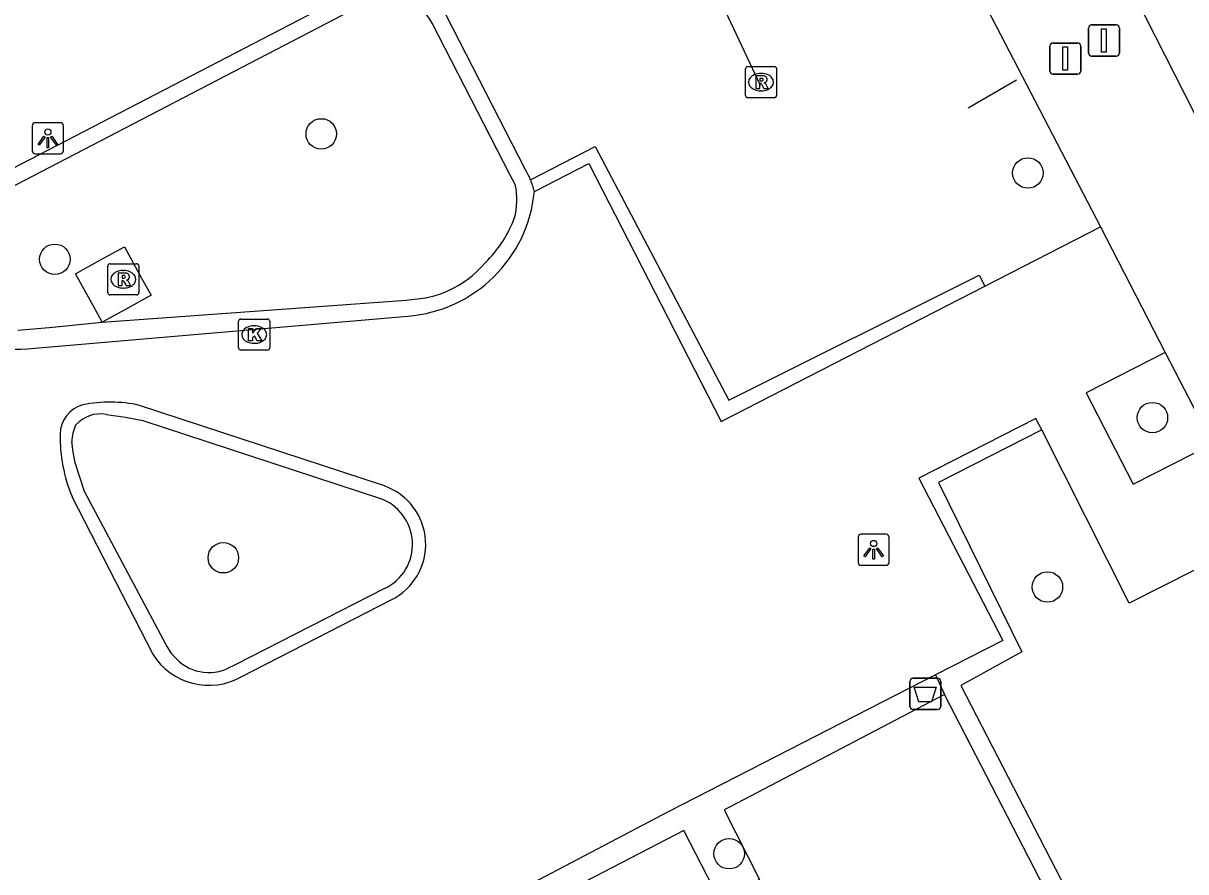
# Model space of a CAD drawing. Extents: x 158838 to 160074, y 386376 to 387776.
# Drawn here: x 159340.89 to 159378.18, y 387360.05 to 387387.26 of the extents above; entities that cross this region are included whole.
import ezdxf

# ---------------------------------------------------------------- set-up
doc = ezdxf.new("R2010")
doc.units = 0
for name, color, linetype in [('IMGEO_Afsluitpaal', 7, 'Continuous'), ('IMGEO_Afvalbak', 7, 'Continuous'), ('IMGEO_Boom', 7, 'Continuous'), ('IMGEO_Duiker', 7, 'Continuous'), ('IMGEO_Fietspad_gesloten', 7, 'Continuous'), ('IMGEO_Haag', 7, 'Continuous'), ('IMGEO_Hek', 7, 'Continuous'), ('IMGEO_Kolk', 7, 'Continuous'), ('IMGEO_Lichtpunt', 7, 'Continuous'), ('IMGEO_Muur', 7, 'Continuous'), ('IMGEO_Parkeervlak_open', 7, 'Continuous'), ('IMGEO_Rioolput', 7, 'Continuous'), ('IMGEO_Voetpad_open', 7, 'Continuous')]:
    doc.layers.add(name, color=color, linetype=linetype)

msp = doc.modelspace()

# ---------------------------------------------------------------- linework, layer by layer
at = {"layer": 'IMGEO_Afsluitpaal'}
for p, q in [((159375.058, 387386.308), (159375.058, 387387.108)), ((159375.058, 387387.108), (159375.058, 387386.308)), ((159375.158, 387387.208), (159375.948, 387387.208)), ((159375.948, 387387.208), (159375.158, 387387.208)), ((159376.048, 387387.108), (159376.048, 387386.308)), ((159376.048, 387386.308), (159376.048, 387387.108)), ((159373.818, 387385.73), (159373.818, 387386.53)), ((159373.818, 387386.53), (159373.818, 387385.73)), ((159373.918, 387386.63), (159374.708, 387386.63)), ((159374.708, 387386.63), (159373.918, 387386.63)), ((159374.808, 387386.53), (159374.808, 387385.73)), ((159374.808, 387385.73), (159374.808, 387386.53)), ((159375.948, 387386.208), (159375.158, 387386.208)), ((159375.158, 387386.208), (159375.948, 387386.208)), ((159374.708, 387385.63), (159373.918, 387385.63)), ((159373.918, 387385.63), (159374.708, 387385.63))]:
    msp.add_line(p, q, dxfattribs=at)
for points in [[(159375.478, 387387.083), (159375.628, 387387.083), (159375.628, 387386.333), (159375.478, 387386.333), (159375.478, 387387.083)], [(159374.238, 387386.505), (159374.388, 387386.505), (159374.388, 387385.755), (159374.238, 387385.755), (159374.238, 387386.505)]]:
    msp.add_lwpolyline(points, dxfattribs=at)
for centre, start, end in [((159375.158, 387387.108), 90, 180), ((159375.158, 387387.108), 90, 180), ((159375.948, 387387.108), 0, 90), ((159375.948, 387387.108), 360, 90), ((159373.918, 387386.53), 90, 180), ((159373.918, 387386.53), 90, 180), ((159374.708, 387386.53), 0, 90), ((159374.708, 387386.53), 360, 90), ((159375.158, 387386.308), 180, 270), ((159375.158, 387386.308), 180, 270), ((159375.948, 387386.308), 270, 0), ((159375.948, 387386.308), 270, 0), ((159373.918, 387385.73), 180, 270), ((159373.918, 387385.73), 180, 270), ((159374.708, 387385.73), 270, 0), ((159374.708, 387385.73), 270, 0)]:
    msp.add_arc(centre, 0.1, start, end, dxfattribs=at)
at = {"layer": 'IMGEO_Afvalbak'}
for p, q in [((159369.427, 387366.252), (159370.217, 387366.252)), ((159370.217, 387366.252), (159369.427, 387366.252)), ((159369.327, 387365.352), (159369.327, 387366.152)), ((159369.327, 387366.152), (159369.327, 387365.352)), ((159370.317, 387366.152), (159370.317, 387365.352)), ((159370.317, 387365.352), (159370.317, 387366.152)), ((159370.217, 387365.252), (159369.427, 387365.252)), ((159369.427, 387365.252), (159370.217, 387365.252))]:
    msp.add_line(p, q, dxfattribs=at)
msp.add_lwpolyline([(159369.47, 387365.966), (159370.174, 387365.966), (159370.025, 387365.496), (159369.619, 387365.496), (159369.47, 387365.966)], dxfattribs=at)
for centre, start, end in [((159369.427, 387366.152), 90, 180), ((159369.427, 387366.152), 90, 180), ((159370.217, 387366.152), 0, 90), ((159370.217, 387366.152), 360, 90), ((159369.427, 387365.352), 180, 270), ((159369.427, 387365.352), 180, 270), ((159370.217, 387365.352), 270, 0), ((159370.217, 387365.352), 270, 0)]:
    msp.add_arc(centre, 0.1, start, end, dxfattribs=at)
at = {"layer": 'IMGEO_Boom'}
for centre in [(159350.446, 387383.714), (159373.113, 387382.461), (159341.899, 387379.693), (159377.107, 387374.614), (159347.306, 387370.119), (159373.739, 387369.18), (159363.53, 387360.625)]:
    msp.add_circle(centre, 0.489, dxfattribs=at)
at = {"layer": 'IMGEO_Duiker'}
msp.add_lwpolyline([(159362.574, 387389.435), (159362.654, 387389.264), (159362.719, 387389.126), (159364.521, 387385.277)], dxfattribs=at)
at = {"layer": 'IMGEO_Fietspad_gesloten'}
for points in [[(159329.737, 387479.621), (159360.931, 387418.842), (159385.799, 387369.924), (159385.949, 387369.64), (159385.972, 387369.596)], [(159348.881, 387432.496), (159353.107, 387424.11), (159366.234, 387398.455), (159375.439, 387380.729)], [(159375.439, 387380.729), (159377.517, 387376.707)], [(159377.517, 387376.707), (159379.032, 387373.775)]]:
    msp.add_lwpolyline(points, dxfattribs=at)
at = {"layer": 'IMGEO_Haag'}
for points in [[(159357.157, 387382.243), (159359.233, 387383.315), (159363.52, 387375.171), (159371.545, 387379.183), (159371.736, 387378.832)], [(159373.555, 387374.223), (159370.246, 387372.53), (159372.921, 387367.103), (159370.96, 387366.024), (159401.635, 387306.618), (159401.101, 387306.345)], [(159370.154, 387366.361), (159370.434, 387365.735)]]:
    msp.add_lwpolyline(points, dxfattribs=at)
at = {"layer": 'IMGEO_Hek'}
msp.add_lwpolyline([(159372.745, 387385.443), (159371.195, 387384.538)], dxfattribs=at)
at = {"layer": 'IMGEO_Kolk'}
for p, q in [((159347.869, 387377.777), (159348.721, 387377.777)), ((159347.794, 387376.851), (159347.794, 387377.703)), ((159348.282, 387377.557), (159348.307, 387377.557)), ((159348.795, 387377.703), (159348.795, 387376.851)), ((159348.305, 387376.997), (159348.28, 387376.997)), ((159348.721, 387376.777), (159347.869, 387376.777))]:
    msp.add_line(p, q, dxfattribs=at)
for points in [[(159347.869, 387377.777), (159348.721, 387377.777)], [(159347.794, 387376.851), (159347.794, 387377.703)], [(159348.115, 387377.477), (159348.238, 387377.477), (159348.238, 387377.326), (159348.368, 387377.477), (159348.532, 387377.477), (159348.386, 387377.326), (159348.539, 387377.077), (159348.387, 387377.077), (159348.302, 387377.241), (159348.238, 387377.174), (159348.238, 387377.077), (159348.115, 387377.077), (159348.115, 387377.477)], [(159348.795, 387377.703), (159348.795, 387376.851)], [(159348.721, 387376.777), (159347.869, 387376.777)]]:
    msp.add_lwpolyline(points, dxfattribs=at)
for centre, start, end in [((159347.871, 387377.701), 91.552, 178.448), ((159347.871, 387377.701), 91.552, 178.448), ((159348.719, 387377.701), 1.552, 88.448), ((159348.719, 387377.701), 1.552, 88.448), ((159347.871, 387376.853), 181.552, 268.448), ((159347.871, 387376.853), 181.552, 268.448), ((159348.719, 387376.853), 271.552, 358.448), ((159348.719, 387376.853), 271.552, 358.448)]:
    msp.add_arc(centre, 0.0765, start, end, dxfattribs=at)
for centre, major_axis, ratio, start_param, end_param in [((159348.281, 387377.277), (-0.387, 0.002), 0.722429, 4.712389, 7.853982), ((159348.306, 387377.277), (-0.39, 0.002), 0.717154, 1.570796, 4.712389)]:
    msp.add_ellipse(centre, major_axis=major_axis, ratio=ratio, start_param=start_param, end_param=end_param, dxfattribs=at)
at = {"layer": 'IMGEO_Lichtpunt'}
for p, q in [((159342.079, 387384.073), (159341.271, 387384.073)), ((159342.079, 387384.073), (159341.271, 387384.073)), ((159341.177, 387383.978), (159341.177, 387383.171)), ((159341.177, 387383.978), (159341.177, 387383.171)), ((159342.173, 387383.171), (159342.173, 387383.978)), ((159342.173, 387383.171), (159342.173, 387383.978)), ((159341.271, 387383.077), (159342.079, 387383.077)), ((159341.271, 387383.077), (159342.079, 387383.077)), ((159367.667, 387370.778), (159367.667, 387369.971)), ((159367.667, 387370.778), (159367.667, 387369.971)), ((159368.569, 387370.873), (159367.761, 387370.873)), ((159368.569, 387370.873), (159367.761, 387370.873)), ((159368.663, 387369.971), (159368.663, 387370.778)), ((159368.663, 387369.971), (159368.663, 387370.778)), ((159367.761, 387369.877), (159368.569, 387369.877)), ((159367.761, 387369.877), (159368.569, 387369.877))]:
    msp.add_line(p, q, dxfattribs=at)
for points in [[(159341.551, 387383.642), (159341.59, 387383.614), (159341.402, 387383.352), (159341.364, 387383.379), (159341.551, 387383.642)], [(159341.653, 387383.594), (159341.7, 387383.594), (159341.7, 387383.272), (159341.653, 387383.272), (159341.653, 387383.594)], [(159341.763, 387383.614), (159341.801, 387383.641), (159341.988, 387383.379), (159341.949, 387383.351), (159341.763, 387383.614)], [(159368.041, 387370.442), (159368.08, 387370.414), (159367.892, 387370.152), (159367.854, 387370.179), (159368.041, 387370.442)], [(159368.143, 387370.394), (159368.19, 387370.394), (159368.19, 387370.072), (159368.143, 387370.072), (159368.143, 387370.394)], [(159368.253, 387370.414), (159368.291, 387370.441), (159368.478, 387370.179), (159368.439, 387370.151), (159368.253, 387370.414)]]:
    msp.add_lwpolyline(points, dxfattribs=at)
for centre in [(159341.676, 387383.776), (159368.166, 387370.576)]:
    msp.add_circle(centre, 0.0994, dxfattribs=at)
for centre, start, end in [((159341.271, 387383.978), 90, 180), ((159341.271, 387383.978), 90, 180), ((159342.079, 387383.978), 0, 90), ((159342.079, 387383.978), 0, 90), ((159341.271, 387383.171), 180, 270), ((159341.271, 387383.171), 180, 270), ((159342.079, 387383.171), 270, 0), ((159342.079, 387383.171), 270, 360), ((159367.761, 387370.778), 90, 180), ((159367.761, 387370.778), 90, 180), ((159368.569, 387370.778), 0, 90), ((159368.569, 387370.778), 0, 90), ((159367.761, 387369.971), 180, 270), ((159367.761, 387369.971), 180, 270), ((159368.569, 387369.971), 270, 0), ((159368.569, 387369.971), 270, 360)]:
    msp.add_arc(centre, 0.0946, start, end, dxfattribs=at)
at = {"layer": 'IMGEO_Muur'}
for points in [[(159351.724, 387388.411), (159339.081, 387381.845)], [(159351.932, 387387.942), (159339.317, 387381.391)], [(159356.998, 387382.559), (159354.448, 387387.523)], [(159356.667, 387382.091), (159356.498, 387382.412), (159354.006, 387387.264)], [(159355.695, 387379.572), (159355.788, 387379.668)], [(159343.423, 387377.675), (159353.168, 387378.381), (159353.795, 387378.454)], [(159341.262, 387376.839), (159353.22, 387377.872)], [(159340.708, 387377.421), (159341.722, 387377.507), (159343.423, 387377.675)], [(159352.474, 387372.422), (159344.612, 387375.007)], [(159343.553, 387374.717), (159344.169, 387374.629), (159344.725, 387374.521), (159352.311, 387372.025)], [(159345.646, 387367.052), (159345.473, 387367.33), (159342.847, 387372.244), (159342.554, 387373.165), (159342.49, 387373.511), (159342.445, 387373.844)], [(159342.45, 387372.08), (159345.038, 387367.029)], [(159352.472, 387369.135), (159347.705, 387366.69), (159347.398, 387366.543)], [(159347.895, 387366.306), (159352.691, 387368.766)]]:
    msp.add_lwpolyline(points, dxfattribs=at)
for centre, radius, start, end in [((159352.611, 387386.509), 1.586, 28.4239, 115.3705), ((159354.849, 387381.28), 2.501, 22.6549, 30.7649), ((159354.69, 387381.218), 2.672, 14.1141, 22.5719), ((159352.883, 387382.276), 4.417, 274.3783, 354.7116), ((159354.449, 387381.602), 2.272, 344.5315, 12.4344), ((159352.92, 387382.44), 3.989, 315.9795, 338.7772), ((159353.131, 387381.756), 3.368, 281.3681, 319.5788), ((159340.741, 387381.046), 4.239, 228.3999, 277.0545), ((159343.053, 387374.07), 0.987, 104.7346, 179.6159), ((159343.665, 387370.796), 4.316, 77.3268, 101.5337), ((159343.368, 387373.663), 1.07, 80.071, 138.4988), ((159347.148, 387374.019), 5.082, 179.3433, 202.4257), ((159343.746, 387373.822), 1.301, 154.9668, 179.0122), ((159351.809, 387370.548), 1.988, 296.3382, 70.4554), ((159351.817, 387370.548), 1.557, 294.8713, 71.506), ((159346.841, 387368.148), 2.122, 211.8226, 299.7748), ((159346.847, 387367.918), 1.481, 215.7768, 291.8234)]:
    msp.add_arc(centre, radius, start, end, dxfattribs=at)
at = {"layer": 'IMGEO_Parkeervlak_open'}
for points in [[(159370.434, 387365.735), (159363.537, 387362.116), (159363.371, 387362.029), (159364.505, 387359.796), (159363.216, 387359.141), (159362.08, 387361.375), (159353.166, 387356.751), (159355.419, 387352.371)], [(159401.101, 387306.345), (159370.434, 387365.735)]]:
    msp.add_lwpolyline(points, dxfattribs=at)
at = {"layer": 'IMGEO_Rioolput'}
for p, q in [((159364.053, 387384.95), (159364.053, 387385.802)), ((159364.128, 387385.876), (159364.98, 387385.876)), ((159364.541, 387385.656), (159364.566, 387385.656)), ((159365.054, 387385.802), (159365.054, 387384.95)), ((159364.98, 387384.876), (159364.128, 387384.876)), ((159364.564, 387385.096), (159364.539, 387385.096)), ((159343.595, 387378.625), (159343.595, 387379.477)), ((159343.67, 387379.551), (159344.522, 387379.551)), ((159344.083, 387379.331), (159344.108, 387379.331)), ((159344.596, 387379.477), (159344.596, 387378.625)), ((159344.522, 387378.551), (159343.67, 387378.551)), ((159344.106, 387378.771), (159344.081, 387378.771))]:
    msp.add_line(p, q, dxfattribs=at)
for points in [[(159364.053, 387384.95), (159364.053, 387385.802)], [(159364.128, 387385.876), (159364.98, 387385.876)], [(159364.642, 387385.574), (159364.39, 387385.576), (159364.39, 387385.176)], [(159365.054, 387385.802), (159365.054, 387384.95)], [(159364.39, 387385.176), (159364.514, 387385.176), (159364.514, 387385.338), (159364.525, 387385.338)], [(159364.568, 387385.495), (159364.514, 387385.495), (159364.514, 387385.414)], [(159364.514, 387385.414), (159364.566, 387385.414)], [(159364.572, 387385.309), (159364.643, 387385.176), (159364.783, 387385.176), (159364.718, 387385.302)], [(159364.98, 387384.876), (159364.128, 387384.876)], [(159343.595, 387378.625), (159343.595, 387379.477)], [(159343.67, 387379.551), (159344.522, 387379.551)], [(159344.184, 387379.249), (159343.932, 387379.251), (159343.932, 387378.851)], [(159344.596, 387379.477), (159344.596, 387378.625)], [(159343.932, 387378.851), (159344.056, 387378.851), (159344.056, 387379.013), (159344.067, 387379.013)], [(159344.11, 387379.17), (159344.056, 387379.17), (159344.056, 387379.089)], [(159344.056, 387379.089), (159344.108, 387379.089)], [(159344.114, 387378.984), (159344.185, 387378.851), (159344.325, 387378.851), (159344.26, 387378.977)], [(159344.522, 387378.551), (159343.67, 387378.551)]]:
    msp.add_lwpolyline(points, dxfattribs=at)
for centre, radius, start, end in [((159364.13, 387385.8), 0.0765, 91.552, 178.448), ((159364.13, 387385.8), 0.0765, 91.552, 178.448), ((159364.641, 387385.464), 0.109, 350.3612, 89.416), ((159364.978, 387385.8), 0.0765, 1.552, 88.448), ((159364.978, 387385.8), 0.0765, 1.552, 88.448), ((159364.524, 387385.285), 0.0533, 26.0293, 88.6989), ((159364.55, 387385.603), 0.19, 274.7715, 282.9687), ((159364.574, 387385.399), 0.0964, 77.0061, 93.1865), ((159364.588, 387385.456), 0.0378, 276.6634, 79.6772), ((159364.639, 387385.464), 0.112, 277.5842, 350.9817), ((159364.623, 387385.249), 0.108, 29.5134, 73.7905), ((159364.13, 387384.952), 0.0765, 181.552, 268.448), ((159364.13, 387384.952), 0.0765, 181.552, 268.448), ((159364.978, 387384.952), 0.0765, 271.552, 358.448), ((159364.978, 387384.952), 0.0765, 271.552, 358.448), ((159343.672, 387379.475), 0.0765, 91.552, 178.448), ((159343.672, 387379.475), 0.0765, 91.552, 178.448), ((159344.183, 387379.139), 0.109, 350.3612, 89.416), ((159344.52, 387379.475), 0.0765, 1.552, 88.448), ((159344.52, 387379.475), 0.0765, 1.552, 88.448), ((159344.066, 387378.96), 0.0533, 26.0293, 88.6989), ((159344.092, 387379.278), 0.19, 274.7715, 282.9687), ((159344.116, 387379.074), 0.0964, 77.0061, 93.1865), ((159344.13, 387379.131), 0.0378, 276.6634, 79.6772), ((159344.181, 387379.139), 0.112, 277.5842, 350.9817), ((159344.165, 387378.924), 0.108, 29.5134, 73.7905), ((159343.672, 387378.627), 0.0765, 181.552, 268.448), ((159343.672, 387378.627), 0.0765, 181.552, 268.448), ((159344.52, 387378.627), 0.0765, 271.552, 358.448), ((159344.52, 387378.627), 0.0765, 271.552, 358.448)]:
    msp.add_arc(centre, radius, start, end, dxfattribs=at)
for centre, major_axis, ratio, start_param, end_param in [((159364.54, 387385.376), (-0.387, 0.002), 0.722429, 4.712389, 7.853982), ((159364.565, 387385.376), (-0.39, 0.002), 0.717154, 1.570796, 4.712389), ((159344.082, 387379.051), (-0.387, 0.002), 0.722429, 4.712389, 7.853982), ((159344.107, 387379.051), (-0.39, 0.002), 0.717154, 1.570796, 4.712389)]:
    msp.add_ellipse(centre, major_axis=major_axis, ratio=ratio, start_param=start_param, end_param=end_param, dxfattribs=at)
at = {"layer": 'IMGEO_Voetpad_open'}
for points in [[(159357.281, 387381.869), (159359.025, 387382.765), (159363.27, 387374.493), (159371.736, 387378.832)], [(159371.736, 387378.832), (159375.439, 387380.729)], [(159343.423, 387377.675), (159343.139, 387378.188), (159342.564, 387379.226), (159343.366, 387379.671), (159344.129, 387380.093), (159344.683, 387379.092), (159344.988, 387378.542), (159344.146, 387378.076), (159343.423, 387377.675)], [(159377.517, 387376.707), (159374.979, 387375.41), (159376.494, 387372.478), (159379.032, 387373.775)], [(159373.555, 387374.223), (159373.371, 387374.588), (159369.618, 387372.67), (159372.305, 387367.463), (159370.154, 387366.361)], [(159380.575, 387370.788), (159376.357, 387368.657), (159373.555, 387374.223)], [(159370.154, 387366.361), (159361.599, 387361.981), (159352.22, 387357.048), (159352.548, 387356.414)]]:
    msp.add_lwpolyline(points, dxfattribs=at)

doc.saveas('drawing.dxf')
